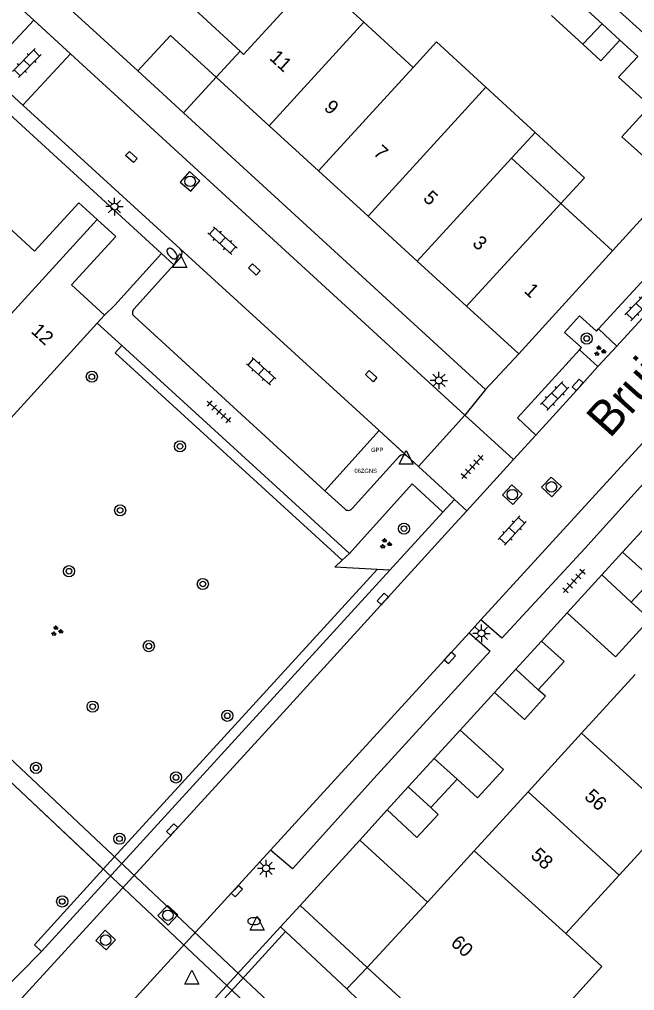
# Model space of a CAD drawing. Extents: x 128000 to 131008, y 398996 to 402500.
# Drawn here: x 129109.7 to 129153.7, y 399362.3 to 399431.8 of the extents above; entities that cross this region are included whole.
import ezdxf

# ---------------------------------------------------------------- set-up
doc = ezdxf.new("R2010")
doc.units = 0
for name, color, linetype in [('bp-anno-kenteken', 7, 'Continuous'), ('bp-grn-parkeervak', 7, 'Continuous'), ('gg-afsc-erfafscheiding', 7, 'Continuous'), ('gg-afsc-muur', 7, 'Continuous'), ('gg-anno-huisnummerreeks BGT', 7, 'Continuous'), ('gg-anno-openbare ruimte label', 7, 'Continuous'), ('gg-bbg-bijgebouw', 7, 'Continuous'), ('gg-bbg-gedigitaliseerde bebouwing', 7, 'Continuous'), ('gg-bbg-gedigitaliseerde bijgebouw', 7, 'Continuous'), ('gg-bbg-hoofdgebouw', 7, 'Continuous'), ('gg-bbg-luifel en loopbrug', 7, 'Continuous'), ('gg-bbg-tussenscheiding', 7, 'Continuous'), ('gg-knt-verharding', 7, 'Continuous'), ('gg-knt-verharding nz', 7, 'Continuous'), ('gg-kwrk-duiker nz vlak', 7, 'Continuous'), ('gt-grn-groengrens', 7, 'Continuous'), ('gt-grn-weggrens', 7, 'Continuous'), ('gt-symb-boom', 7, 'Continuous'), ('gt-symb-brandkraan', 7, 'Continuous'), ('gt-symb-groenvak', 7, 'Continuous'), ('gt-symb-klinker verharding', 7, 'Continuous'), ('gt-symb-kolk', 7, 'Continuous'), ('gt-symb-kolk center center', 7, 'Continuous'), ('gt-symb-lichtmast', 7, 'Continuous'), ('gt-symb-rioolschacht', 7, 'Continuous'), ('gt-symb-tegel verharding', 7, 'Continuous'), ('gt-symb-waterafsluiter', 7, 'Continuous'), ('kenmerkpunt gehandicapten parkeerplaats', 7, 'Continuous')]:
    doc.layers.add(name, color=color, linetype=linetype)

# ---------------------------------------------------------------- blocks, each defined once
blk = doc.blocks.new('gt0-KL1')
at = {"layer": 'gt-symb-klinker verharding'}
for p, q in [((-1.15, 0.3), (1.15, 0.3)), ((-1, -0.3), (-1, 0.3)), ((-0.5, 0.3), (-0.5, 0.45)), ((0, -0.3), (0, 0.3)), ((0.5, 0.3), (0.5, 0.45)), ((1, -0.3), (1, 0.3)), ((-1.15, -0.3), (1.15, -0.3)), ((-0.5, -0.45), (-0.5, -0.3)), ((0.5, -0.45), (0.5, -0.3))]:
    blk.add_line(p, q, dxfattribs=at)
blk = doc.blocks.new('gt0-KOLK')
at = {"layer": 'gt-symb-kolk'}
blk.add_lwpolyline([(0, 0), (0.375, 0), (0.375, 0.4), (-0.375, 0.4), (-0.375, 0), (0, 0)], dxfattribs=at)
blk = doc.blocks.new('gt0-GRVAK')
at = {"layer": 'gt-symb-groenvak'}
for p, q in [((-0.11, 0.189), (-0.228, 0.24)), ((-0.182, 0.153), (0.088, 0.153)), ((-0.091, 0.211), (-0.156, 0.322)), ((-0.047, 0.214), (-0.047, 0.393)), ((-0.004, 0.211), (0.061, 0.322)), ((0.015, 0.189), (0.133, 0.24)), ((0.262, -0.052), (0.197, 0.059)), ((0.305, -0.049), (0.305, 0.13)), ((0.349, -0.052), (0.414, 0.059)), ((-0.245, -0.228), (-0.363, -0.177)), ((-0.318, -0.264), (-0.047, -0.264)), ((-0.226, -0.206), (-0.291, -0.095)), ((-0.183, -0.203), (-0.183, -0.024)), ((-0.139, -0.206), (-0.074, -0.095)), ((-0.12, -0.228), (-0.002, -0.177)), ((0.243, -0.074), (0.125, -0.023)), ((0.17, -0.11), (0.441, -0.11)), ((0.368, -0.074), (0.486, -0.023))]:
    blk.add_line(p, q, dxfattribs=at)
blk = doc.blocks.new('gt0-BOOM')
at = {"layer": 'gt-symb-boom'}
for radius in [0.4, 0.2]:
    blk.add_circle((0, 0), radius, dxfattribs=at)
blk = doc.blocks.new('gt0-LMAST')
at = {"layer": 'gt-symb-lichtmast'}
for p, q in [((-0.182, 0.173), (-0.447, 0.438)), ((-0.005, 0.246), (-0.005, 0.621)), ((0.172, 0.173), (0.437, 0.438)), ((-0.255, -0.004), (-0.63, -0.004)), ((-0.182, -0.181), (-0.447, -0.446)), ((-0.005, -0.254), (-0.005, -0.629)), ((0.437, -0.446), (0.172, -0.181)), ((0.245, -0.004), (0.62, -0.004))]:
    blk.add_line(p, q, dxfattribs=at)
blk.add_circle((-0.005, -0.004), 0.25, dxfattribs=at)
blk = doc.blocks.new('gt0-TEG1')
at = {"layer": 'gt-symb-tegel verharding'}
for p, q in [((-1.125, 0), (1.125, 0)), ((-0.9, -0.25), (-0.9, 0.25)), ((-0.45, -0.25), (-0.45, 0.25)), ((0, -0.25), (0, 0.25)), ((0.45, -0.25), (0.45, 0.25)), ((0.9, -0.25), (0.9, 0.25))]:
    blk.add_line(p, q, dxfattribs=at)
blk = doc.blocks.new('gt0-RS')
at = {"layer": 'gt-symb-rioolschacht'}
blk.add_lwpolyline([(-0.5, -0.5), (0.5, -0.5), (0.5, 0.5), (-0.5, 0.5)], close=True, dxfattribs=at)
blk.add_circle((0, 0), 0.375, dxfattribs=at)
blk = doc.blocks.new('gt0-KOLKCC')
at = {"layer": 'gt-symb-kolk center center'}
blk.add_lwpolyline([(-0.375, 0.2), (0.375, 0.2), (0.375, -0.2), (-0.375, -0.2)], close=True, dxfattribs=at)
blk = doc.blocks.new('gt0-WAFSL')
at = {"layer": 'gt-symb-waterafsluiter'}
for p, q in [((-0.5, -0.333), (0, 0.667)), ((0, 0.667), (0.5, -0.333)), ((0.5, -0.333), (-0.5, -0.333))]:
    blk.add_line(p, q, dxfattribs=at)
blk = doc.blocks.new('gt0-BR')
at = {"layer": 'gt-symb-brandkraan'}
for centre, radius, start, end in [((-0.244, 0), 0.206, 107.56694, 252.43307), ((0.599, -2.664), 3, 106.89205, 107.56694), ((0, -0.691), 0.938, 73.10799, 106.89205), ((-0.599, -2.664), 3, 72.43309, 73.10799), ((0.244, 0), 0.206, 287.56695, 72.43309), ((0.599, 2.664), 3, 252.43307, 253.10797), ((0, 0.691), 0.938, 253.10797, 286.89206), ((-0.599, 2.664), 3, 286.89206, 287.56695)]:
    blk.add_arc(centre, radius, start, end, dxfattribs=at)

msp = doc.modelspace()

# ---------------------------------------------------------------- linework, layer by layer
at = {"layer": 'bp-grn-parkeervak'}
msp.add_line((129136.846, 399400.506), (129133.491, 399396.785), dxfattribs=at)
msp.add_lwpolyline([(129132.963, 399396.762), (129131.539, 399398.066), (129135.425, 399402.379), (129137.243, 399400.717), (129137.205, 399400.641)], dxfattribs=at)
for centre, radius, start, end in [((129137.158, 399400.222), 0.421, 83.53371, 137.68329), ((129133.216, 399397.033), 0.371, 227.04998, 317.93854)]:
    msp.add_arc(centre, radius, start, end, dxfattribs=at)
at = {"layer": 'gg-afsc-erfafscheiding'}
msp.add_line((129153.96, 399429.18), (129152.68, 399430.35), dxfattribs=at)
msp.add_lwpolyline([(129133.119, 399362.365), (129133.944, 399361.568), (129134.036, 399361.507), (129135.602, 399361.159)], dxfattribs=at)
at = {"layer": 'gg-afsc-muur'}
msp.add_line((129152.15, 399415.27), (129158.543, 399422.268), dxfattribs=at)
at = {"layer": 'gg-bbg-bijgebouw'}
for p, q in [((129154.75, 399395.73), (129152.878, 399393.675)), ((129152.878, 399393.675), (129151.38, 399392.03)), ((129151.38, 399392.03), (129153.5, 399390.08)), ((129147.06, 399387.3), (129145.224, 399385.29)), ((129145.224, 399385.29), (129143.7, 399383.62)), ((129139.38, 399378.89), (129137.516, 399376.849)), ((129141.01, 399377.4), (129139.38, 399378.89)), ((129139.13, 399375.36), (129141.01, 399377.4)), ((129137.516, 399376.849), (129136.01, 399375.2)), ((129128.365, 399366.817), (129129.766, 399368.338)), ((129129.766, 399368.338), (129134.574, 399363.905)), ((129128.721, 399366.484), (129128.365, 399366.817)), ((129133.119, 399362.365), (129128.721, 399366.484)), ((129134.574, 399363.905), (129133.119, 399362.365))]:
    msp.add_line(p, q, dxfattribs=at)
for points in [[(129153.5, 399390.08), (129155.02, 399391.74), (129154.5, 399392.21)], [(129146.83, 399383.81), (129148.68, 399385.84), (129147.06, 399387.3)], [(129143.7, 399383.62), (129145.841, 399381.68), (129147.34, 399383.34), (129146.83, 399383.81)], [(129136.01, 399375.2), (129138.12, 399373.22), (129139.65, 399374.88), (129139.13, 399375.36)]]:
    msp.add_lwpolyline(points, dxfattribs=at)
at = {"layer": 'gg-bbg-gedigitaliseerde bebouwing'}
for p, q in [((129134.325, 399431.637), (129131.036, 399434.657)), ((129137.86, 399428.391), (129134.325, 399431.637)), ((129146.606, 399423.746), (129143.08, 399426.984)), ((129144.919, 399421.909), (129146.606, 399423.746)), ((129148.459, 399418.659), (129144.919, 399421.909)), ((129152.15, 399415.27), (129148.459, 399418.659)), ((129156.47, 399374.729), (129152.626, 399370.523)), ((129152.626, 399370.523), (129148.797, 399366.332))]:
    msp.add_line(p, q, dxfattribs=at)
for points in [[(129137.86, 399428.391), (129139.547, 399430.228), (129143.08, 399426.984)], [(129148.797, 399366.332), (129151.389, 399363.981), (129147.105, 399359.256), (129144.498, 399361.621)]]:
    msp.add_lwpolyline(points, dxfattribs=at)
at = {"layer": 'gg-bbg-gedigitaliseerde bijgebouw'}
for p, q in [((129149.135, 399433.595), (129151.4, 399431.52)), ((129154.576, 399430.654), (129152.36, 399432.673)), ((129150.03, 399430.06), (129147.77, 399432.13)), ((129151.4, 399431.52), (129150.03, 399430.06))]:
    msp.add_line(p, q, dxfattribs=at)
msp.add_lwpolyline([(129154.847, 399425.647), (129152.59, 399427.71), (129153.96, 399429.18)], dxfattribs=at)
at = {"layer": 'gg-bbg-hoofdgebouw'}
for p, q in [((129125.47, 399429.56), (129122.188, 399432.565)), ((129123.76, 399427.7), (129125.47, 399429.56)), ((129127.56, 399424.224), (129123.76, 399427.7)), ((129131.085, 399421), (129127.56, 399424.224)), ((129134.637, 399417.751), (129131.085, 399421)), ((129138.164, 399414.525), (129134.637, 399417.751)), ((129152.15, 399415.27), (129145.44, 399407.87)), ((129141.695, 399411.295), (129138.164, 399414.525)), ((129145.44, 399407.87), (129141.695, 399411.295)), ((129115.229, 399410.068), (129106.988, 399401.032)), ((129115.76, 399410.65), (129115.229, 399410.068)), ((129153.771, 399384.898), (129149.939, 399380.701)), ((129149.939, 399380.701), (129146.097, 399376.491)), ((129146.097, 399376.491), (129142.247, 399372.273)), ((129142.247, 399372.273), (129138.887, 399368.596)), ((129138.887, 399368.596), (129134.574, 399363.905)), ((129134.574, 399363.905), (129137.51, 399361.207))]:
    msp.add_line(p, q, dxfattribs=at)
for points in [[(129108.537, 399417.259), (129110.74, 399415.24), (129113.91, 399418.7), (129115.233, 399417.492)], [(129115.233, 399417.492), (129116.56, 399416.28), (129113.39, 399412.82), (129115.76, 399410.65)]]:
    msp.add_lwpolyline(points, dxfattribs=at)
at = {"layer": 'gg-bbg-luifel en loopbrug'}
for p, q in [((129152.68, 399430.35), (129151.4, 399431.52)), ((129118.145, 399428.145), (129121.42, 399425.142)), ((129123.76, 399427.7), (129121.42, 399425.142)), ((129148.912, 399389.328), (129151.38, 399392.03)), ((129139.38, 399378.89), (129141.236, 399380.922)), ((129129.766, 399368.338), (129134.057, 399373.036)), ((129134.057, 399373.036), (129138.887, 399368.596))]:
    msp.add_line(p, q, dxfattribs=at)
for points in [[(129123.76, 399427.7), (129120.481, 399430.699), (129118.145, 399428.145)], [(129150.03, 399430.06), (129151.324, 399428.872), (129152.68, 399430.35)], [(129154.847, 399425.647), (129152.832, 399423.425), (129155.054, 399421.409), (129157.061, 399423.623)], [(129148.459, 399418.659), (129150.146, 399420.496), (129146.606, 399423.746)], [(129153.5, 399390.08), (129154.83, 399388.867), (129152.373, 399386.172), (129148.912, 399389.328)], [(129141.01, 399377.4), (129142.488, 399376.053), (129144.344, 399378.089), (129141.236, 399380.922)]]:
    msp.add_lwpolyline(points, dxfattribs=at)
at = {"layer": 'gg-bbg-tussenscheiding'}
for p, q in [((129127.56, 399424.224), (129134.325, 399431.637)), ((129131.085, 399421), (129137.86, 399428.391)), ((129134.637, 399417.751), (129143.08, 399426.984)), ((129138.164, 399414.525), (129144.919, 399421.909)), ((129141.695, 399411.295), (129148.459, 399418.659)), ((129105.31, 399406.657), (129115.233, 399417.492)), ((129152.878, 399393.675), (129154.5, 399392.21)), ((129146.83, 399383.81), (129145.224, 399385.29)), ((129156.47, 399374.729), (129149.939, 399380.701)), ((129137.516, 399376.849), (129139.13, 399375.36)), ((129152.626, 399370.523), (129146.097, 399376.491)), ((129148.797, 399366.332), (129142.247, 399372.273))]:
    msp.add_line(p, q, dxfattribs=at)
msp.add_lwpolyline([(129125.47, 399429.56), (129125.72, 399429.33), (129130.78, 399434.86), (129131.036, 399434.657)], dxfattribs=at)
at = {"layer": 'gg-knt-verharding'}
for p, q in [((129100.144, 399441.431), (129110.676, 399431.795)), ((129119.83, 399415.06), (129096.35, 399436.59)), ((129112.501, 399433.32), (129118.145, 399428.145)), ((129107.257, 399428.103), (129110.676, 399431.795)), ((129110.676, 399431.795), (129113.302, 399429.381)), ((129113.302, 399429.381), (129109.893, 399425.703)), ((129113.302, 399429.381), (129141.581, 399403.48)), ((129109.893, 399425.703), (129107.257, 399428.103)), ((129109.893, 399425.703), (129121.174, 399415.413)), ((129121.42, 399425.142), (129143.05, 399405.31)), ((129120.712, 399414.264), (129117.855, 399411.087)), ((129121.219, 399414.828), (129120.712, 399414.264)), ((129151.156, 399409.661), (129155.6, 399414.517)), ((129115.229, 399410.068), (129116.981, 399408.468)), ((129117.877, 399410.569), (129131.539, 399398.066)), ((129151.156, 399409.661), (129152.469, 399408.431)), ((129116.981, 399408.468), (129133.301, 399393.562)), ((129143.05, 399405.31), (129145.44, 399407.87)), ((129145.337, 399403.297), (129149.794, 399408.153)), ((129151.094, 399406.969), (129149.794, 399408.153)), ((129152.469, 399408.431), (129151.094, 399406.969)), ((129138.243, 399399.803), (129141.581, 399403.48)), ((129146.666, 399402.061), (129145.337, 399403.297)), ((129146.666, 399402.061), (129145.064, 399400.304)), ((129133.491, 399396.785), (129136.846, 399400.506)), ((129137.438, 399400.538), (129138.243, 399399.803)), ((129145.064, 399400.304), (129141.718, 399396.634)), ((129131.539, 399398.066), (129132.963, 399396.762)), ((129136.202, 399392.374), (129140, 399396.53)), ((129141.718, 399396.634), (129140.885, 399395.721)), ((129128.303, 399381.922), (129140.885, 399395.721)), ((129136.202, 399392.374), (129111.24, 399365.061)), ((129147.06, 399387.3), (129148.912, 399389.328)), ((129141.874, 399387.888), (129142.72, 399388.812)), ((129141.236, 399380.922), (129143.7, 399383.62)), ((129109.827, 399361.698), (129128.303, 399381.922)), ((129136.01, 399375.2), (129134.057, 399373.036)), ((129114.733, 399358.184), (129127.644, 399372.313)), ((129128.365, 399366.817), (129123.708, 399361.73)), ((129107.937, 399361.752), (129111.24, 399365.061))]:
    msp.add_line(p, q, dxfattribs=at)
for points in [[(129119.83, 399415.06), (129116.491, 399411.362), (129115.76, 399410.65)], [(129149.794, 399408.153), (129149.926, 399408.328), (129148.723, 399409.41), (129149.793, 399410.593), (129151.003, 399409.494), (129151.156, 399409.661)], [(129157.452, 399404.934), (129158.974, 399403.621), (129158.328, 399402.978), (129150.174, 399393.938), (129144.217, 399387.511), (129142.72, 399388.812)], [(129133.301, 399393.562), (129137.79, 399398.567), (129140, 399396.53)], [(129141.874, 399387.888), (129143.375, 399386.582), (129135.046, 399377.443), (129129.213, 399370.978), (129127.644, 399372.313)]]:
    msp.add_lwpolyline(points, dxfattribs=at)
for centre, radius, start, end in [((129120.869, 399415.095), 0.441, 322.66736, 46.13005), ((129118.088, 399410.837), 0.342, 133.09396, 231.76994), ((129137.158, 399400.221), 0.423, 48.57984, 137.60828), ((129133.216, 399397.033), 0.371, 227.04998, 317.93854)]:
    msp.add_arc(centre, radius, start, end, dxfattribs=at)
at = {"layer": 'gg-knt-verharding nz'}
for p, q in [((129121.174, 399415.413), (129135.425, 399402.379)), ((129152.469, 399408.431), (129156.954, 399413.335)), ((129142.72, 399388.812), (129157.452, 399404.934)), ((129135.425, 399402.379), (129137.438, 399400.538)), ((129127.644, 399372.313), (129141.874, 399387.888))]:
    msp.add_line(p, q, dxfattribs=at)
msp.add_lwpolyline([(129146.666, 399402.061), (129149.808, 399405.523), (129151.094, 399406.969)], dxfattribs=at)
at = {"layer": 'gg-kwrk-duiker nz vlak'}
for p, q in [((129132.717, 399356.551), (129094.06, 399392.913)), ((129131.903, 399355.669), (129093.24, 399392.037))]:
    msp.add_line(p, q, dxfattribs=at)
at = {"layer": 'gt-grn-groengrens'}
for p, q in [((129132.789, 399393.082), (129133.301, 399393.562)), ((129135.298, 399392.423), (129115.666, 399370.942)), ((129136.202, 399392.374), (129135.298, 399392.423)), ((129115.666, 399370.942), (129095.334, 399390.067)), ((129128.721, 399366.484), (129124.081, 399361.39))]:
    msp.add_line(p, q, dxfattribs=at)
for points in [[(129116.981, 399408.468), (129116.509, 399407.951), (129132.789, 399393.082)], [(129135.298, 399392.423), (129132.261, 399392.588), (129132.789, 399393.082)], [(129115.666, 399370.942), (129110.723, 399365.533), (129111.24, 399365.061)]]:
    msp.add_lwpolyline(points, dxfattribs=at)
at = {"layer": 'gt-grn-weggrens'}
for p, q in [((129120.712, 399414.264), (129119.83, 399415.06)), ((129143.05, 399405.31), (129141.581, 399403.48)), ((129141.581, 399403.48), (129145.064, 399400.304)), ((129140.833, 399397.441), (129138.243, 399399.803)), ((129140, 399396.53), (129140.833, 399397.441)), ((129141.718, 399396.634), (129140.833, 399397.441))]:
    msp.add_line(p, q, dxfattribs=at)

# ---------------------------------------------------------------- block references
at = {"layer": 'gt-symb-boom'}
for p in [(129150.302, 399408.974), (129114.843, 399406.238), (129121.155, 399401.249), (129116.871, 399396.665), (129137.212, 399395.353), (129113.204, 399392.3), (129122.795, 399391.384), (129118.926, 399386.935), (129114.897, 399382.6), (129124.551, 399381.943), (129110.845, 399378.208), (129120.873, 399377.523), (129116.822, 399373.131), (129112.72, 399368.637)]:
    msp.add_blockref('gt0-BOOM', p, dxfattribs=at)
at = {"layer": 'gt-symb-brandkraan', "rotation": -47.59519959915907}
msp.add_blockref('gt0-BR', (129120.583, 399415.06), dxfattribs=at)
at = {"layer": 'gt-symb-brandkraan'}
msp.add_blockref('gt0-BR', (129126.471, 399367.226), dxfattribs=at)
at = {"layer": 'gt-symb-groenvak'}
for p in [(129151.229, 399408.072), (129135.878, 399394.273), (129112.32, 399388.012)]:
    msp.add_blockref('gt0-GRVAK', p, dxfattribs=at)
at = {"layer": 'gt-symb-klinker verharding'}
for p, rotation in [((129110.187, 399428.717), 45.32415936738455), ((129124.21, 399415.997), -41.838149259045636), ((129154.057, 399411.285), 46.13442162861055), ((129126.982, 399406.627), -41.838149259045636), ((129148.016, 399404.859), 46.13442163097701), ((129144.959, 399395.209), 47.552898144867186)]:
    msp.add_blockref('gt0-KL1', p, dxfattribs=dict(at, rotation=rotation))
at = {"layer": 'gt-symb-kolk'}
for p, rotation in [((129149.808, 399405.523), 47.75715663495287), ((129135.841, 399390.176), 47.471955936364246), ((129140.35, 399386.228), -132.2852483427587), ((129120.749, 399373.649), 47.633830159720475), ((129125.082, 399369.506), -132.40480040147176)]:
    msp.add_blockref('gt0-KOLK', p, dxfattribs=dict(at, rotation=rotation))
at = {"layer": 'gt-symb-kolk center center'}
for p, rotation in [((129117.675, 399421.98), -42.44710185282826), ((129126.486, 399413.924), -42.36616983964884), ((129134.859, 399406.282), 137.59519959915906)]:
    msp.add_blockref('gt0-KOLKCC', p, dxfattribs=dict(at, rotation=rotation))
at = {"layer": 'gt-symb-lichtmast'}
for p in [(129116.47, 399418.43), (129139.713, 399405.973), (129142.768, 399387.851), (129127.337, 399371.01)]:
    msp.add_blockref('gt0-LMAST', p, dxfattribs=at)
at = {"layer": 'gt-symb-rioolschacht'}
for p, rotation in [((129121.887, 399420.236), -131.06735632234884), ((129147.779, 399398.344), -42.689957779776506), ((129144.973, 399397.792), -42.6899577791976), ((129120.29, 399367.649), -132.9748261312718), ((129115.835, 399365.866), -132.60899614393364)]:
    msp.add_blockref('gt0-RS', p, dxfattribs=dict(at, rotation=rotation))
at = {"layer": 'gt-symb-tegel verharding'}
for p, rotation in [((129123.947, 399403.723), 138.0000087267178), ((129142.103, 399399.772), 47.55289814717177), ((129149.393, 399391.596), 47.55289814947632)]:
    msp.add_blockref('gt0-TEG1', p, dxfattribs=dict(at, rotation=rotation))
at = {"layer": 'gt-symb-waterafsluiter'}
for p in [(129121.15, 399414.407), (129137.365, 399400.295), (129126.683, 399366.908), (129122, 399363.054)]:
    msp.add_blockref('gt0-WAFSL', p, dxfattribs=at)

# ---------------------------------------------------------------- texts
at = {"layer": 'bp-anno-kenteken'}
msp.add_text('06ZGNS', height=0.3, dxfattribs=at).set_placement((129133.66, 399399.343))
at = {"layer": 'gg-anno-huisnummerreeks BGT'}
for s, p in [('11', (129127.507, 399429.015)), ('9', (129131.415, 399425.441)), ('7', (129134.951, 399422.207)), ('5', (129138.52, 399418.942)), ('3', (129142.049, 399415.714)), ('1', (129145.765, 399412.316)), ('12', (129110.427, 399409.431)), ('56', (129150.073, 399376.067)), ('58', (129146.227, 399371.853)), ('60', (129140.496, 399365.575))]:
    msp.add_text(s, height=1, rotation=317.6, dxfattribs=at).set_placement(p)
at = {"layer": 'gg-anno-openbare ruimte label'}
msp.add_text('Bruinissestraat', height=2.5, rotation=48.2, dxfattribs=at).set_placement((129151.954, 399401.761))
at = {"layer": 'kenmerkpunt gehandicapten parkeerplaats'}
msp.add_text('GPP', height=0.3, dxfattribs=at).set_placement((129134.855, 399400.85))

doc.saveas('drawing.dxf')
